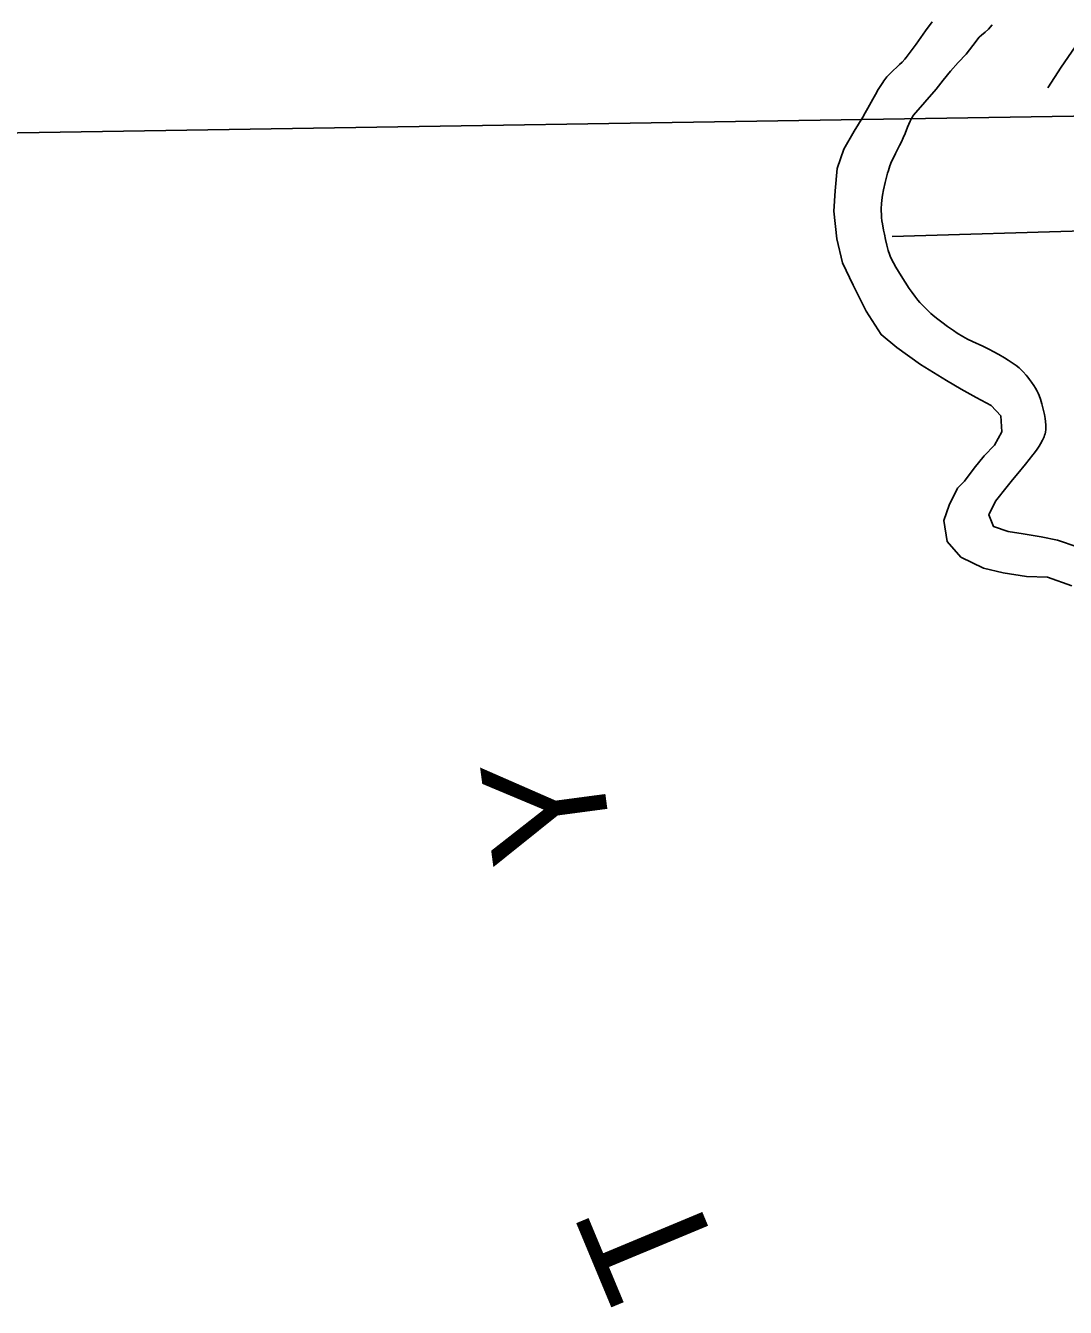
# Model space of a CAD drawing. Extents: x 2480962 to 2688785, y 277103 to 599240.
# Drawn here: x 2527204 to 2534096, y 542154 to 550653 of the extents above; entities that cross this region are included whole.
import ezdxf

# ---------------------------------------------------------------- set-up
doc = ezdxf.new("R2010")
doc.units = 0
for name, color, linetype in [('Culture', 7, 'Continuous'), ('Divided_Highway', 7, 'Continuous'), ('Lakes and Ponds', 7, 'Continuous'), ('Narrow River Creek and Branch and Slough', 7, 'Continuous'), ('Section Lines', 7, 'Continuous')]:
    doc.layers.add(name, color=color, linetype=linetype)

msp = doc.modelspace()

# ---------------------------------------------------------------- linework, layer by layer
at = {"layer": 'Divided_Highway'}
msp.add_line((2519678.265, 549823.789), (2559042.308, 550450.169), dxfattribs=at)
at = {"layer": 'Lakes and Ponds'}
for points in [[(2532752.734, 550045.372), (2532768.945, 550075.649), (2532785.452, 550105.758), (2532818.802, 550165.808), (2532836.605, 550197.566), (2532854.879, 550229.038), (2532867.449, 550249.799), (2532884.841, 550277.132), (2532891.32, 550286.544), (2532898.161, 550295.66), (2532912.785, 550313.127), (2532923.112, 550324.299), (2532937.426, 550338.754), (2532996.922, 550394.793), (2533013.331, 550411.308), (2533031.047, 550431.045), (2533039.891, 550442.071), (2533073.007, 550485.859), (2533105.615, 550530.006), (2533169.631, 550619.274), (2533211.685, 550679.424)], [(2533610.161, 550658.327), (2533586.252, 550629.733), (2533563.527, 550609.381), (2533539.552, 550590.668), (2533525.211, 550576.597), (2533482.434, 550520.595), (2533439.193, 550464.931), (2533385.854, 550408.262), (2533333.231, 550350.92), (2533286.318, 550291.996), (2533239.325, 550233.109), (2533164.97, 550146.123), (2533088.69, 550060.775)], [(2534138.382, 546937.852), (2533976.12, 546995.324), (2533838.087, 547000.775), (2533683.975, 547024.201), (2533553.828, 547055.744), (2533403.497, 547129.302), (2533313.038, 547233.173), (2533290.433, 547371.4), (2533325.989, 547473.78), (2533381.502, 547586.265), (2533427.304, 547632.558), (2533490.931, 547719.017), (2533556.585, 547799.469), (2533626.274, 547871.919), (2533673.891, 547960.317), (2533667.428, 548066.536), (2533603.127, 548134.43), (2533504.886, 548188.154), (2533404.645, 548241.869), (2533308.386, 548299.611), (2533135.906, 548407.157), (2532979.408, 548518.777), (2532875.027, 548604.55), (2532774.339, 548760.499), (2532689.584, 548932.55), (2532618.933, 549080.604), (2532580.24, 549238.811), (2532561.435, 549423.159), (2532568.85, 549557.499), (2532582.203, 549705.895), (2532627.646, 549834.376), (2532695.133, 549952.924), (2532752.734, 550045.372)], [(2533088.69, 550060.775), (2533077.17, 550040.953), (2533066.863, 550020.593), (2533049.541, 549979.233), (2533032.925, 549937.635), (2533021.342, 549910.153), (2533009.241, 549883.925), (2532996.453, 549858.034), (2532970.157, 549806.5), (2532953.173, 549771.714), (2532944.029, 549751.473), (2532932.502, 549722.861), (2532922.462, 549693.856), (2532916.486, 549674.318), (2532909.282, 549648.037), (2532900.785, 549612.622), (2532890.84, 549564.826), (2532884.656, 549530.171), (2532879.833, 549495.349), (2532877.533, 549472.095), (2532875.796, 549441.104), (2532875.564, 549423.428), (2532876.044, 549403.28), (2532877.643, 549380.347), (2532879.945, 549359.69), (2532882.841, 549339.073), (2532890.133, 549297.939), (2532895.873, 549270.571), (2532904.283, 549234.119), (2532912.794, 549197.775), (2532922.044, 549161.834), (2532929.476, 549138.259), (2532934.414, 549124.973), (2532940.826, 549109.982), (2532955.853, 549079.883), (2532972.251, 549050.802), (2533007.337, 548993.985), (2533033.865, 548952.298), (2533061.058, 548911.147), (2533079.822, 548884.027), (2533098.477, 548858.591), (2533117.984, 548833.907), (2533131.494, 548817.87), (2533150.171, 548797.017), (2533176.325, 548770.158), (2533203.38, 548745.068), (2533231.429, 548721.388), (2533250.61, 548706.178), (2533276.698, 548686.373), (2533314.698, 548658.478), (2533353.202, 548631.544), (2533379.364, 548614.365), (2533415.115, 548592.721), (2533447.666, 548575.057), (2533480.801, 548558.615), (2533547.873, 548527.374), (2533592.422, 548506.142), (2533617.563, 548493.316), (2533655.613, 548472.501), (2533692.914, 548450.55), (2533717.465, 548435.185), (2533749.919, 548413.671), (2533770.012, 548399.019), (2533788.987, 548383.402), (2533801.07, 548372.459), (2533816.534, 548357.208), (2533836.126, 548335.707), (2533846.855, 548322.826), (2533858.756, 548307.581), (2533871.942, 548289.473), (2533886.564, 548267.891), (2533898.05, 548249.07), (2533908.191, 548229.975), (2533914.276, 548217.1), (2533921.64, 548199.763), (2533930.293, 548176.362), (2533940.16, 548144.702), (2533951.294, 548101.772), (2533957.368, 548075.008), (2533962.471, 548047.567), (2533964.966, 548029.085), (2533966.723, 548004.432), (2533966.74, 547990.432), (2533965.725, 547974.59), (2533963.035, 547956.78), (2533960.861, 547947.448), (2533957.927, 547937.644), (2533954.054, 547927.382), (2533943.141, 547903.494), (2533930.903, 547880.368), (2533922.063, 547865.364), (2533909.493, 547845.861), (2533891.464, 547820.729), (2533880.575, 547806.804), (2533831.006, 547745.287), (2533781.103, 547684.117), (2533745.295, 547640.868), (2533709.476, 547597.626)], [(2533709.476, 547597.626), (2533631.9, 547499.083), (2533588.291, 547408.698), (2533618.625, 547332.646), (2533716.779, 547298.968), (2533814.853, 547283.332), (2533934.947, 547263.775), (2534043.049, 547242.165), (2534173.257, 547196.59)]]:
    msp.add_lwpolyline(points, dxfattribs=at)
at = {"layer": 'Narrow River Creek and Branch and Slough'}
msp.add_lwpolyline([(2533978.887, 550239.913), (2534068.208, 550376.972), (2534160.382, 550512.106)], dxfattribs=at)
at = {"layer": 'Section Lines'}
msp.add_line((2537136.927, 549377.776), (2532947.163, 549255.535), dxfattribs=at)

# ---------------------------------------------------------------- texts
at = {"layer": 'Culture'}
for s, rotation, p in [('Y', 97.5955111, (2531100.4, 545155.638)), ('T', 112.6207556, (2531833.937, 542439.111))]:
    msp.add_text(s, height=800, rotation=rotation, dxfattribs=at).set_placement(p)

doc.saveas('drawing.dxf')
